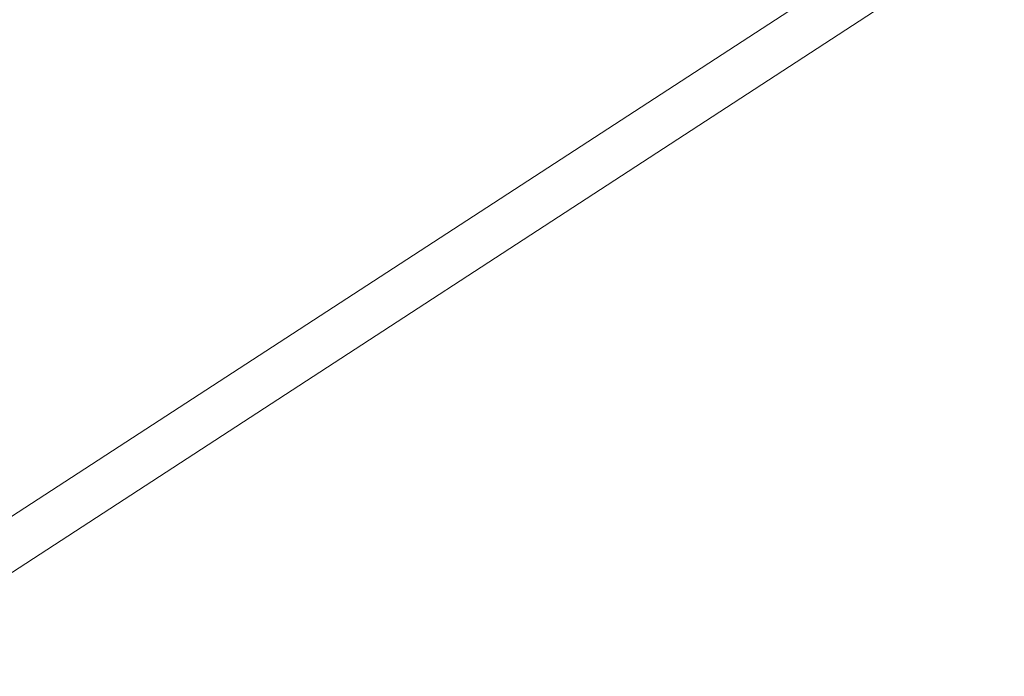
# Model space of a CAD drawing. Header units: metres. Extents: x 163628 to 167855, y 402678 to 405435.
# Tile 522 of 656: x 167397.568 to 167398.006, y 404865.695 to 404865.987. Entities that reach past the tile are written whole.
import ezdxf

# ---------------------------------------------------------------- set-up
doc = ezdxf.new("R2010")
doc.units = ezdxf.units.M
doc.linetypes.add('X-CA190022.004-UO-DWM_Snelfietsroute$0$VH-OPSLUITBAND_80X200', pattern=[14, 8, -2, 2, -2])
for name, color, linetype, lineweight in [('X-CA190022.004-UO-BGT_Ondergrond$0$GE_201_SHDHek_Lijn_GEM', 253, 'X-CA190022.004-UO-BGT_Ondergrond$0$Hekwerk', 9), ('X-CA190022.004-UO-BGT_Ondergrond$0$GE_401_OTDErf_Vlak_GEM', 253, 'Continuous', 9), ('X-CA190022.004-UO-BGT_Ondergrond$0$GE_479_BTDGroenvoorziening_grasenkruida_GEM', 253, 'Continuous', 9), ('X-CA190022.004-UO-DWM_Snelfietsroute$0$N-WE-VH-KANTOPSLUITING_ACHTERKANTBAND-G', 125, 'Continuous', 25), ('X-CA190022.004-UO-DWM_Snelfietsroute$0$N-WE-VH-KANTOPSLUITING_OPSLUITBAND_80X200-G', 125, 'X-CA190022.004-UO-DWM_Snelfietsroute$0$VH-OPSLUITBAND_80X200', 25), ('X-CA190022.004-UO-KAD_Percelen$0$B-WE-KG-GRENS_PERCEEL-GV', 150, 'Continuous', 9)]:
    doc.layers.add(name, color=color, linetype=linetype, lineweight=lineweight)
doc.linetypes.add('X-CA190022.004-UO-BGT_Ondergrond$0$Hekwerk', pattern='A,5,-1.5,[2,dgnlstyle-Veghel.shx,S=0.007937,R=0,X=0,Y=0],-1.5', length=8)

msp = doc.modelspace()

# ---------------------------------------------------------------- linework, layer by layer
at = {"layer": 'X-CA190022.004-UO-BGT_Ondergrond$0$GE_201_SHDHek_Lijn_GEM'}
msp.add_line((167404.185, 404870.05), (167386.457, 404858.513), dxfattribs=at)
at = {"layer": 'X-CA190022.004-UO-BGT_Ondergrond$0$GE_401_OTDErf_Vlak_GEM', "flags": 128}
msp.add_lwpolyline([(167400.133, 404929.779), (167399.078, 404915.725), (167398.959, 404906.913), (167399.061, 404897.697), (167398.739, 404883.182), (167399.417, 404876.868), (167400.885, 404874.795), (167402.566, 404873.189), (167404.019, 404872.416), (167404.185, 404870.05), (167386.457, 404858.513), (167385.635, 404857.979), (167382.913, 404856.207), (167381.541, 404855.42), (167380.788, 404854.987), (167368.252, 404847.792)], dxfattribs=at)
at = {"layer": 'X-CA190022.004-UO-BGT_Ondergrond$0$GE_479_BTDGroenvoorziening_grasenkruida_GEM', "flags": 128}
msp.add_lwpolyline([(167398.04, 404863.177), (167388.203, 404857.52), (167387.316, 404857.01), (167386.457, 404858.513), (167404.185, 404870.05), (167404.019, 404872.416), (167404.15, 404872.347), (167405.442, 404871.835), (167408.223, 404871.146), (167411.392, 404872.393), (167413.819, 404874.138), (167415.221, 404876.379), (167415.156, 404880.274), (167414.836, 404885.141), (167414.618, 404889.075), (167414.781, 404894.281), (167415.895, 404899.11), (167418.121, 404903.623), (167421.793, 404909.346), (167425.691, 404914.648), (167430.241, 404920.627), (167433.288, 404926.385), (167435.746, 404932.159)], dxfattribs=at)
at = {"layer": 'X-CA190022.004-UO-DWM_Snelfietsroute$0$N-WE-VH-KANTOPSLUITING_ACHTERKANTBAND-G', "ltscale": 0.2, "flags": 128}
msp.add_lwpolyline([(167393.93447, 404861.53438, 0.023806), (167401.63888, 404866.51056, 0.023806)], format="xyb", dxfattribs=at)
at = {"layer": 'X-CA190022.004-UO-DWM_Snelfietsroute$0$N-WE-VH-KANTOPSLUITING_OPSLUITBAND_80X200-G', "ltscale": 0.2, "flags": 128}
msp.add_lwpolyline([(167393.97463, 404861.46519, 0.023806), (167401.68543, 404866.44551, 0.023806)], format="xyb", dxfattribs=at)
at = {"layer": 'X-CA190022.004-UO-KAD_Percelen$0$B-WE-KG-GRENS_PERCEEL-GV', "flags": 128}
msp.add_lwpolyline([(167404.164, 404870.058), (167402.938, 404884.378), (167402.376, 404891.512), (167401.896, 404898.663), (167369.951, 404883.844), (167373.073, 404877.13), (167382.833, 404856.187)], close=True, dxfattribs=at)
msp.add_lwpolyline([(167351.109, 404832.026), (167388.083, 404853.445), (167404.654, 404864.349), (167413.139, 404869.932), (167419.395, 404873.889), (167419.331, 404879.921), (167404.164, 404870.058), (167382.833, 404856.187), (167374.007, 404851.05), (167366.213, 404846.514)], dxfattribs=at)

doc.saveas('drawing.dxf')
